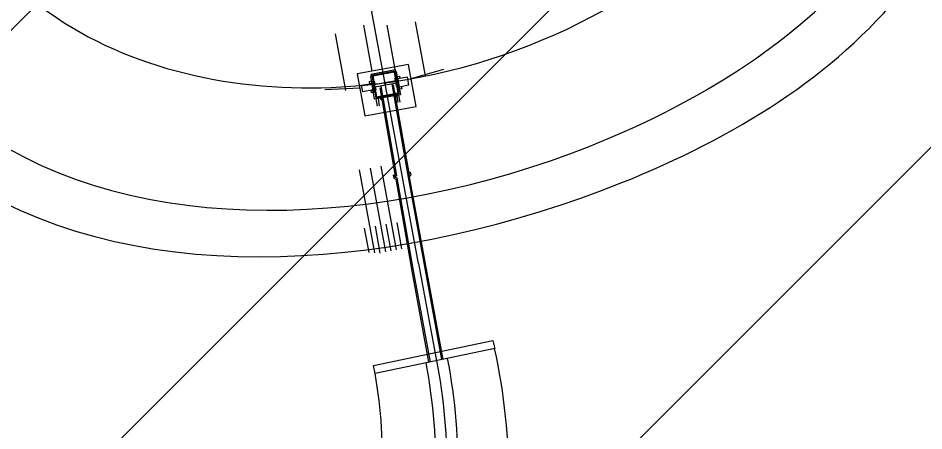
# Model space of a CAD drawing. Extents: x -510185 to -506993, y -1126306 to -1123642.
# Drawn here: x -508826.54 to -508801.84, y -1125053.58 to -1125042.32 of the extents above; entities that cross this region are included whole.
import ezdxf

# ---------------------------------------------------------------- set-up
doc = ezdxf.new("R2010")
doc.units = 0
for name, color, linetype in [('nadrze', 7, 'Continuous'), ('navrh', 7, 'Continuous'), ('u_soutok', 7, 'Continuous'), ('u_stávající', 7, 'Continuous')]:
    doc.layers.add(name, color=color, linetype=linetype)

msp = doc.modelspace()

# ---------------------------------------------------------------- linework, layer by layer
at = {"layer": 'nadrze'}
for points in [[(-508834.746, -1125019.416), (-508835.442, -1125021.634), (-508834.338, -1125034.981), (-508827.264, -1125045.606), (-508810.447, -1125045.606), (-508803.589, -1125040.914), (-508803.589, -1125015.624), (-508824.6, -1124998.489), (-508834.321, -1125009.395), (-508834.692, -1125019.102)], [(-508831.598, -1125020.403), (-508832.1, -1125022.006), (-508831.119, -1125033.861), (-508825.497, -1125042.306), (-508817.464, -1125044.179), (-508806.889, -1125039.173), (-508806.889, -1125017.191), (-508824.238, -1125003.042), (-508831.069, -1125010.706), (-508831.395, -1125019.228)], [(-508835.891, -1125019.056), (-508836.658, -1125021.499), (-508835.508, -1125035.389), (-508827.907, -1125046.806), (-508810.076, -1125046.806), (-508802.389, -1125041.547), (-508798.128, -1125031.733)]]:
    msp.add_spline(points, degree=3, dxfattribs=at)
at = {"layer": 'navrh'}
for p, q in [((-508815.617, -1125049.012), (-508826.148, -1124992.471)), ((-508817.123, -1125042.511), (-508816.895, -1125043.766)), ((-508816.483, -1125042.51), (-508816.255, -1125043.765)), ((-508815.712, -1125042.419), (-508815.444, -1125043.897)), ((-508817.892, -1125042.75), (-508817.612, -1125044.29)), ((-508816.227, -1125043.775), (-508816.111, -1125044.411)), ((-508815.825, -1125043.966), (-508814.933, -1125043.709)), ((-508816.818, -1125044.532), (-508816.926, -1125043.901)), ((-508816.352, -1125044.119), (-508815.925, -1125046.557)), ((-508818.176, -1125044.269), (-508817.223, -1125044.22)), ((-508816.647, -1125044.177), (-508816.219, -1125046.619)), ((-508816.237, -1125044.368), (-508816.276, -1125044.375)), ((-508816.237, -1125044.368), (-508816.224, -1125044.442)), ((-508816.111, -1125044.411), (-508816.818, -1125044.532)), ((-508816.781, -1125044.525), (-508816.745, -1125044.724)), ((-508816.725, -1125044.516), (-508816.69, -1125044.714)), ((-508816.674, -1125044.447), (-508816.635, -1125044.441)), ((-508816.674, -1125044.447), (-508816.661, -1125044.521)), ((-508816.661, -1125044.521), (-508816.619, -1125044.548)), ((-508816.635, -1125044.441), (-508816.626, -1125044.492)), ((-508816.626, -1125044.492), (-508816.586, -1125044.508)), ((-508816.626, -1125044.492), (-508816.601, -1125044.501)), ((-508816.626, -1125044.492), (-508816.601, -1125044.501)), ((-508816.267, -1125044.426), (-508816.291, -1125044.449)), ((-508816.267, -1125044.426), (-508816.286, -1125044.444)), ((-508816.267, -1125044.426), (-508816.286, -1125044.444)), ((-508816.276, -1125044.375), (-508816.267, -1125044.426)), ((-508816.224, -1125044.442), (-508816.247, -1125044.473)), ((-508816.216, -1125044.429), (-508816.181, -1125044.621)), ((-508816.167, -1125044.421), (-508816.132, -1125044.612)), ((-508817.236, -1125046.461), (-508816.826, -1125048.719)), ((-508816.941, -1125046.407), (-508816.526, -1125048.694)), ((-508816.646, -1125046.354), (-508816.231, -1125048.639)), ((-508815.925, -1125046.557), (-508814.991, -1125051.632)), ((-508815.877, -1125046.58), (-508815.901, -1125046.602)), ((-508815.877, -1125046.58), (-508815.896, -1125046.597)), ((-508815.877, -1125046.58), (-508815.896, -1125046.597)), ((-508815.89, -1125046.556), (-508814.957, -1125051.625)), ((-508815.847, -1125046.521), (-508815.886, -1125046.528)), ((-508815.886, -1125046.528), (-508815.877, -1125046.58)), ((-508815.847, -1125046.521), (-508815.834, -1125046.595)), ((-508816.312, -1125046.605), (-508816.273, -1125046.599)), ((-508816.312, -1125046.605), (-508816.298, -1125046.68)), ((-508816.298, -1125046.68), (-508816.243, -1125046.715)), ((-508816.273, -1125046.599), (-508816.263, -1125046.65)), ((-508816.263, -1125046.65), (-508816.21, -1125046.671)), ((-508816.263, -1125046.65), (-508816.239, -1125046.66)), ((-508816.263, -1125046.65), (-508816.239, -1125046.66)), ((-508816.243, -1125046.715), (-508815.833, -1125049.057)), ((-508815.834, -1125046.595), (-508815.857, -1125046.626)), ((-508817.1, -1125048.05), (-508816.98, -1125048.713)), ((-508816.805, -1125047.996), (-508816.673, -1125048.726)), ((-508816.51, -1125047.943), (-508816.378, -1125048.667)), ((-508816.215, -1125047.889), (-508816.084, -1125048.611)), ((-508815.792, -1125049.058), (-508815.306, -1125051.698)), ((-508815.094, -1125051.811), (-508815.614, -1125049.014)), ((-508815.831, -1125049.068), (-508815.345, -1125051.706))]:
    msp.add_line(p, q, dxfattribs=at)
for points in [[(-508817.292, -1125043.838), (-508817.084, -1125044.982), (-508815.686, -1125044.728), (-508815.894, -1125043.585)], [(-508816.921, -1125043.853), (-508816.913, -1125043.9), (-508816.244, -1125043.779), (-508816.253, -1125043.732)], [(-508816.895, -1125043.88), (-508816.784, -1125044.492), (-508816.146, -1125044.376), (-508816.257, -1125043.764)], [(-508816.869, -1125043.898), (-508816.766, -1125044.465), (-508816.173, -1125044.358), (-508816.276, -1125043.791)], [(-508816.891, -1125044.101), (-508816.858, -1125044.279), (-508817.14, -1125044.33), (-508817.172, -1125044.152)], [(-508816.946, -1125044.111), (-508816.959, -1125044.044), (-508816.903, -1125044.034), (-508816.891, -1125044.101)], [(-508816.84, -1125044.064), (-508816.827, -1125044.14), (-508816.802, -1125044.135), (-508816.815, -1125044.06)], [(-508816.827, -1125044.14), (-508816.817, -1125044.194), (-508816.526, -1125044.141), (-508816.536, -1125044.087)], [(-508816.536, -1125044.087), (-508816.526, -1125044.141), (-508816.222, -1125044.086), (-508816.232, -1125044.032)], [(-508816.271, -1125043.961), (-508816.257, -1125044.036), (-508816.232, -1125044.032), (-508816.246, -1125043.956)], [(-508816.247, -1125044.09), (-508816.233, -1125044.166), (-508816.208, -1125044.161), (-508816.222, -1125044.086)], [(-508816.185, -1125043.978), (-508816.197, -1125043.912), (-508816.141, -1125043.901), (-508816.129, -1125043.968)], [(-508816.185, -1125043.978), (-508816.146, -1125044.19), (-508815.882, -1125044.142), (-508815.92, -1125043.93)], [(-508816.902, -1125044.356), (-508816.914, -1125044.289), (-508816.858, -1125044.279), (-508816.846, -1125044.346)], [(-508816.817, -1125044.194), (-508816.803, -1125044.269), (-508816.778, -1125044.265), (-508816.792, -1125044.189)], [(-508816.134, -1125044.257), (-508816.146, -1125044.19), (-508816.091, -1125044.18), (-508816.078, -1125044.247)], [(-508816.85, -1125051.79), (-508813.591, -1125051.107), (-508813.544, -1125051.329), (-508816.803, -1125052.012)]]:
    msp.add_lwpolyline(points, close=True, dxfattribs=at)
for points in [[(-508816.68, -1125044.218), (-508816.258, -1125046.626), (-508816.219, -1125046.619)], [(-508816.308, -1125044.143), (-508815.886, -1125046.55), (-508815.925, -1125046.557)], [(-508816.21, -1125046.671), (-508815.793, -1125049.049)], [(-508815.445, -1125048.973), (-508815.445, -1125048.976)]]:
    msp.add_lwpolyline(points, dxfattribs=at)
at = {"layer": 'u_soutok'}
for centre, radius, start, end in [((-508830.297, -1125054.967), 17.143, 347.1763, 12.2534), ((-508829.842, -1125054.551), 14.7, 345.4465, 11.0973), ((-508829.842, -1125054.551), 15.3, 345.4465, 11.1262), ((-508830.1, -1125054.35), 13.5, 344.8974, 9.9744), ((-508829.842, -1125054.551), 15, 345.4465, 10.5236)]:
    msp.add_arc(centre, radius, start, end, dxfattribs=at)
at = {"layer": 'u_stávající'}
for p, q in [((-508838.614, -1125054.523), (-508733.294, -1124949.202)), ((-508831.707, -1125061.757), (-508727.26, -1124957.31)), ((-508824.264, -1125068.456), (-508721.226, -1124965.419))]:
    msp.add_line(p, q, dxfattribs=at)

doc.saveas('drawing.dxf')
